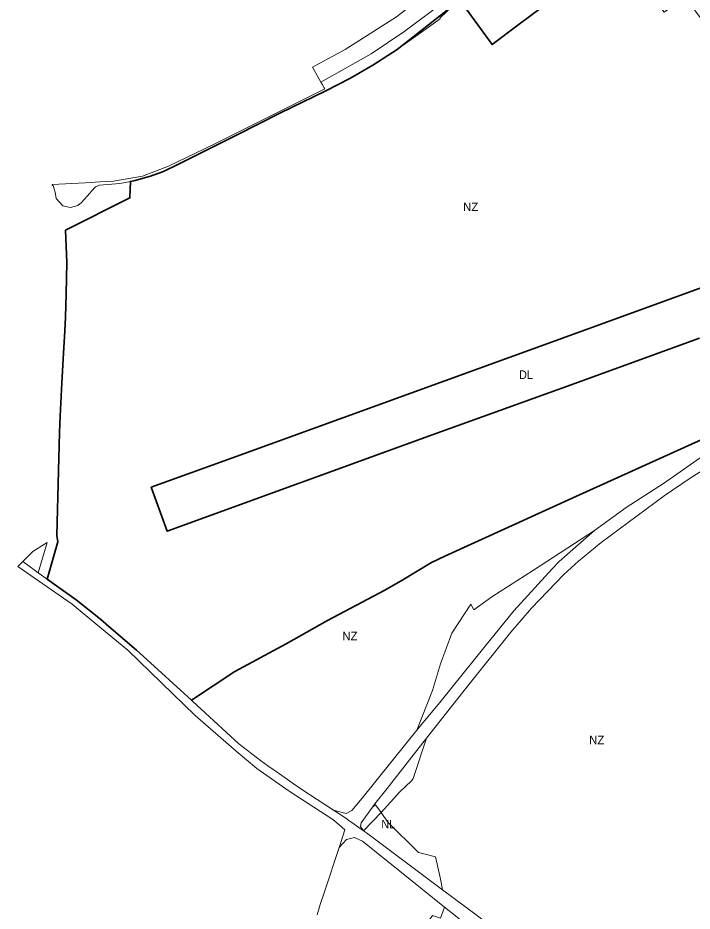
# Model space of a CAD drawing. Extents: x -650451 to -642268, y -1075216 to -1066610.
# Drawn here: x -649030 to -648077, y -1072960 to -1071698 of the extents above; entities that cross this region are included whole.
import ezdxf

# ---------------------------------------------------------------- set-up
doc = ezdxf.new("R2010")
doc.units = 0
doc.header["$LTSCALE"] = 4.8
for name, color, linetype, lineweight in [('24', 7, 'Continuous', 13), ('26', 7, 'Continuous', 13), ('46', 7, 'Continuous', 13), ('47', 7, 'Continuous', 13), ('51', 7, 'Continuous', 13), ('52', 7, 'Continuous', 35)]:
    doc.layers.add(name, color=color, linetype=linetype, lineweight=lineweight)
doc.layers.add('62', color=7, linetype='Continuous')

msp = doc.modelspace()

# ---------------------------------------------------------------- linework, layer by layer
at = {"layer": '24'}
for points in [[(-648601.41, -1071789.09), (-648530.22, -1071749.16), (-648483.98, -1071717.99), (-648375.65, -1071637.42), (-648213.7, -1071517.79), (-648103.894, -1071436.837), (-648077.53, -1071417.4)], [(-648405.21, -1071673.54), (-648413.73, -1071680.02), (-648433.26, -1071698.81), (-648432.68, -1071699.61), (-648493.41, -1071743.02), (-648527.91, -1071765.32), (-648560.72, -1071784.13), (-648594.19, -1071801.61), (-648596.12, -1071802.62), (-648659.6, -1071833.2), (-648720.72, -1071863.86), (-648762.02, -1071884.71), (-648775.38, -1071891.36), (-648802.47, -1071904.83), (-648823.66, -1071915.5), (-648843.54, -1071922.41), (-648845.81, -1071923.07), (-648863.86, -1071928.28), (-648870.458, -1071929.441)], [(-648980.94, -1071935.12), (-648981.03, -1071933.67), (-648934.55, -1071931.35), (-648920.18, -1071930.63), (-648913.21, -1071930.21), (-648894.43, -1071929.07), (-648853.28, -1071922.04), (-648816.85, -1071907.68), (-648753.3, -1071877.1), (-648595.8, -1071798.72), (-648596.71, -1071797.16), (-648599.8, -1071791.85), (-648601.41, -1071789.09)], [(-648870.458, -1071929.441), (-648885.56, -1071932.1), (-648914.45, -1071934.78), (-648919.79, -1071937.27), (-648925.64, -1071943.18), (-648928.11, -1071946.04), (-648939.51, -1071959.25), (-648944.69, -1071963.44), (-648955.25, -1071966.15), (-648966.01, -1071963.74), (-648975.65, -1071953.47), (-648976.85, -1071944.78), (-648979.85, -1071935.11), (-648980.94, -1071935.12)], [(-648575.61, -1072869.76), (-648573.33, -1072862.81), (-648567.38, -1072844.77), (-648575.7, -1072837.83), (-648584.52, -1072830.47), (-648646.38, -1072790.12), (-648691.75, -1072758.38), (-648721.1, -1072733.99), (-648779, -1072683.44), (-648874.07, -1072591.44), (-648919.59, -1072554), (-648952.86, -1072526.41), (-649029.59, -1072473.26), (-649027.68, -1072471.35), (-649023.5, -1072467.18), (-649022.49, -1072466.17)], [(-649022.49, -1072466.17), (-649004.72, -1072479.39), (-649000.851, -1072482.138), (-648988.248, -1072491.089)], [(-648988.248, -1072491.089), (-648947.05, -1072520.35), (-648912.98, -1072547.66), (-648861.81, -1072591.25), (-648852.52, -1072599.72), (-648784.38, -1072661.9), (-648782.37, -1072663.73), (-648770.52, -1072674.54), (-648717.29, -1072723.63), (-648686.91, -1072747.05), (-648676.16, -1072754.64), (-648659.98, -1072766.05), (-648641.94, -1072778.78), (-648628.21, -1072787.8), (-648564.86, -1072829.45)], [(-648564.86, -1072829.45), (-648561.69, -1072831.54), (-648554.22, -1072836.89), (-648541.102, -1072846.281)], [(-648426.547, -1072954.108), (-648490, -1072903.24), (-648525.61, -1072874.69), (-648542.73, -1072860.97), (-648554.05, -1072855.89), (-648565.42, -1072858.46), (-648575.61, -1072869.76)], [(-648541.102, -1072846.281), (-648536.73, -1072849.41), (-648429.37, -1072929.47)], [(-648429.37, -1072929.47), (-648332.62, -1073001.62), (-648318, -1073012.64), (-648261.902, -1073054.939), (-648260.27, -1073056.17), (-648252.64, -1073064.13), (-648251.027, -1073065.418)], [(-648269.78, -1073072.93), (-648339.58, -1073023.82), (-648411.09, -1072966.5), (-648426.547, -1072954.108)]]:
    msp.add_lwpolyline(points, dxfattribs=at)
at = {"layer": '26'}
msp.add_lwpolyline([(-648066.51, -1072150.6), (-648214.83, -1072204.38), (-648254.53, -1072218.77), (-648818.59, -1072423.31), (-648834.51, -1072379.39), (-648841.12, -1072361.18), (-648709.29, -1072313.38), (-648427.48, -1072211.19), (-648239.46, -1072143.02), (-648124.03, -1072101.16), (-648051.44, -1072074.84)], dxfattribs=at)
at = {"layer": '46'}
for points in [[(-648601.41, -1071789.09), (-648611.51, -1071771.2), (-648613.1, -1071768.02), (-648567.15, -1071743.16), (-648494.6, -1071696.95), (-648452.64, -1071663.99), (-648475.34, -1071636.18), (-648501.12, -1071605.06), (-648550.56, -1071644.12), (-648558.76, -1071650.94), (-648561.49, -1071648.91), (-648546.88, -1071620.72), (-648528.8, -1071582.1), (-648522.6, -1071564.73), (-648516.9, -1071548.64), (-648513.92, -1071540.24), (-648502, -1071500), (-648495.09, -1071476.72), (-648491.48, -1071454.4), (-648481.1, -1071426.24), (-648475.82, -1071407.52), (-648457.17, -1071347.52), (-648451.6, -1071329.62), (-648442.191, -1071305.453)], [(-648103.894, -1071436.837), (-648213.7, -1071517.79), (-648375.65, -1071637.42), (-648483.98, -1071717.99), (-648530.22, -1071749.16), (-648601.41, -1071789.09)], [(-648405.21, -1071673.54), (-648359.48, -1071736.12), (-648322.95, -1071708.86), (-648181.6, -1071603.39), (-648116.54, -1071690.46), (-648086.68, -1071669.2), (-648027.69, -1071748), (-647993.77, -1071766.7), (-647898.22, -1071694.24), (-647875.8, -1071654.22)], [(-648870.458, -1071929.441), (-648863.86, -1071928.28), (-648845.81, -1071923.07), (-648843.54, -1071922.41), (-648823.66, -1071915.5), (-648802.47, -1071904.83), (-648775.38, -1071891.36), (-648762.02, -1071884.71), (-648720.72, -1071863.86), (-648659.6, -1071833.2), (-648596.12, -1071802.62), (-648594.19, -1071801.61), (-648560.72, -1071784.13), (-648527.91, -1071765.32), (-648493.41, -1071743.02), (-648432.68, -1071699.61), (-648433.26, -1071698.81), (-648413.73, -1071680.02), (-648405.21, -1071673.54)], [(-648988.248, -1072491.089), (-648973.238, -1072438.27), (-648974.424, -1072429.462), (-648973.274, -1072385.724), (-648970.001, -1072260.788), (-648964.865, -1072171.684), (-648963.052, -1072140.301), (-648962.165, -1072120.949), (-648960.263, -1072043.893), (-648962.195, -1071998.309), (-648871.27, -1071952.643), (-648870.458, -1071929.441)], [(-648051.44, -1072074.84), (-648124.03, -1072101.16), (-648239.46, -1072143.02), (-648427.48, -1072211.19), (-648709.29, -1072313.38), (-648841.12, -1072361.18), (-648834.51, -1072379.39), (-648818.59, -1072423.31), (-648254.53, -1072218.77), (-648214.83, -1072204.38), (-648066.51, -1072150.6)], [(-648079.76, -1072348.46), (-648050.276, -1072330.025), (-647969.894, -1072276.479), (-647946.989, -1072260.256)], [(-648046.69, -1072306.3), (-648117.12, -1072356)], [(-648452.274, -1072715.637), (-648439.912, -1072699.826), (-648391.796, -1072639.344), (-648333.178, -1072565.837), (-648303.791, -1072531.792), (-648258.165, -1072484.283), (-648237.406, -1072465.811), (-648205.298, -1072439.308), (-648116.32, -1072373.44), (-648079.76, -1072348.46)], [(-648117.12, -1072356), (-648169.81, -1072390.035), (-648214.73, -1072422.41)], [(-648214.73, -1072422.41), (-648300.98, -1072478.1), (-648359.61, -1072515.85), (-648385.28, -1072534.41), (-648389.69, -1072526.36), (-648416.41, -1072567.43), (-648432.45, -1072610.56), (-648443.77, -1072648.02), (-648465.598, -1072704.228)], [(-648465.598, -1072704.228), (-648459.243, -1072696.417), (-648431.557, -1072662.77), (-648369.37, -1072585.645), (-648328.847, -1072535.816), (-648274.53, -1072476.196), (-648264.618, -1072466.244), (-648214.73, -1072422.41)], [(-648214.73, -1072422.41), (-648300.98, -1072478.1), (-648359.61, -1072515.85), (-648385.28, -1072534.41), (-648389.69, -1072526.36), (-648416.41, -1072567.43), (-648432.45, -1072610.56), (-648443.77, -1072648.02), (-648465.598, -1072704.228)], [(-649022.49, -1072466.17), (-649008.19, -1072451.9), (-648988.27, -1072439.04), (-649000.851, -1072482.138)], [(-649000.851, -1072482.138), (-649004.72, -1072479.39), (-649022.49, -1072466.17)], [(-648583.407, -1072817.256), (-648628.21, -1072787.8), (-648641.94, -1072778.78), (-648659.98, -1072766.05), (-648676.16, -1072754.64), (-648686.91, -1072747.05), (-648717.29, -1072723.63), (-648770.52, -1072674.54), (-648782.37, -1072663.73), (-648784.38, -1072661.9), (-648852.52, -1072599.72), (-648861.81, -1072591.25), (-648912.98, -1072547.66), (-648947.05, -1072520.35), (-648988.248, -1072491.089)], [(-648465.598, -1072704.228), (-648481.468, -1072723.736), (-648543.255, -1072800.016), (-648557.588, -1072817.727), (-648565.726, -1072822.048), (-648583.407, -1072817.256)], [(-648452.274, -1072715.637), (-648476.204, -1072746.1), (-648507.503, -1072786.605), (-648524.979, -1072808.383), (-648528.445, -1072813.109), (-648524.04, -1072809.71), (-648516.44, -1072820.39), (-648489.69, -1072791.37)], [(-648516.44, -1072820.39), (-648489.69, -1072791.37), (-648473.13, -1072775.58), (-648470.89, -1072772.42), (-648452.274, -1072715.637)], [(-648489.69, -1072791.37), (-648473.13, -1072775.58), (-648470.89, -1072772.42), (-648452.274, -1072715.637)], [(-648429.37, -1072929.47), (-648431.55, -1072919.35), (-648433.07, -1072912.27), (-648439.38, -1072882.94), (-648455.79, -1072879.03), (-648463.64, -1072876.79), (-648506.49, -1072834.41), (-648512.22, -1072826.34), (-648516.44, -1072820.39)], [(-648575.61, -1072869.76), (-648565.42, -1072858.46), (-648554.05, -1072855.89), (-648542.73, -1072860.97), (-648525.61, -1072874.69), (-648490, -1072903.24), (-648426.547, -1072954.108)], [(-648606.88, -1072964.78), (-648603.22, -1072953.65), (-648602.18, -1072950.48), (-648595.82, -1072931.13), (-648575.61, -1072869.76)], [(-648261.902, -1073054.939), (-648318, -1073012.64), (-648332.62, -1073001.62), (-648429.37, -1072929.47)], [(-648426.547, -1072954.108), (-648432.527, -1072969.463), (-648443.591, -1072965.983), (-648451.657, -1072977.25), (-648456.2, -1072989.149), (-648457.123, -1072993.118), (-648461.979, -1073045.585), (-648460.355, -1073048.753), (-648461.973, -1073052.688), (-648463.036, -1073057.011), (-648465.708, -1073085.876), (-648484.661, -1073162.812), (-648490.539, -1073212.35), (-648481.853, -1073287.675), (-648489.355, -1073326.567), (-648492.485, -1073357.358), (-648491.34, -1073364.805), (-648477.028, -1073398.055), (-648464.929, -1073407.031), (-648453.228, -1073408.349), (-648463.838, -1073440.559), (-648513.627, -1073589.927), (-648532.252, -1073645.567), (-648539.599, -1073654.802)]]:
    msp.add_lwpolyline(points, dxfattribs=at)
at = {"layer": '47'}
msp.add_line((-648541.102, -1072846.281), (-648516.44, -1072820.39), dxfattribs=at)
for points in [[(-648528.445, -1072813.109), (-648544.632, -1072835.177), (-648545.462, -1072840.329), (-648541.102, -1072846.281), (-648516.44, -1072820.39)], [(-648541.102, -1072846.281), (-648516.44, -1072820.39), (-648524.04, -1072809.71), (-648528.445, -1072813.109)], [(-648516.44, -1072820.39), (-648512.22, -1072826.34), (-648506.49, -1072834.41), (-648463.64, -1072876.79), (-648455.79, -1072879.03), (-648439.38, -1072882.94), (-648433.07, -1072912.27), (-648431.55, -1072919.35), (-648429.37, -1072929.47)], [(-648516.44, -1072820.39), (-648512.22, -1072826.34), (-648506.49, -1072834.41), (-648463.64, -1072876.79), (-648455.79, -1072879.03), (-648439.38, -1072882.94), (-648433.07, -1072912.27), (-648431.55, -1072919.35), (-648429.37, -1072929.47)], [(-648429.37, -1072929.47), (-648536.73, -1072849.41), (-648541.102, -1072846.281)], [(-648429.37, -1072929.47), (-648536.73, -1072849.41), (-648541.102, -1072846.281)]]:
    msp.add_lwpolyline(points, dxfattribs=at)
at = {"layer": '51'}
msp.add_lwpolyline([(-647875.8, -1071654.22), (-647898.22, -1071694.24), (-647993.77, -1071766.7), (-648027.69, -1071748), (-648086.68, -1071669.2), (-648116.54, -1071690.46), (-648181.6, -1071603.39), (-648322.95, -1071708.86), (-648359.48, -1071736.12), (-648405.21, -1071673.54)], dxfattribs=at)
at = {"layer": '52'}
for points in [[(-648181.6, -1071603.39), (-648322.95, -1071708.86), (-648359.48, -1071736.12), (-648405.21, -1071673.54), (-648493.41, -1071743.02), (-648527.91, -1071765.32), (-648560.72, -1071784.13), (-648594.19, -1071801.61), (-648659.6, -1071833.2), (-648720.72, -1071863.86), (-648762.02, -1071884.71), (-648775.38, -1071891.36), (-648802.47, -1071904.83), (-648823.66, -1071915.5), (-648843.54, -1071922.41), (-648845.81, -1071923.07), (-648863.86, -1071928.28), (-648870.458, -1071929.441), (-648871.27, -1071952.643), (-648962.195, -1071998.309), (-648960.263, -1072043.893), (-648961.355, -1072088.12), (-648962.165, -1072120.949), (-648963.052, -1072140.301), (-648964.865, -1072171.684), (-648967.285, -1072213.663), (-648970.001, -1072260.788), (-648970.605, -1072283.823), (-648972.025, -1072338.183), (-648974.424, -1072429.462), (-648973.238, -1072438.27), (-648988.248, -1072491.089), (-648975.188, -1072500.365), (-648947.05, -1072520.35), (-648912.98, -1072547.66), (-648901.24, -1072557.66), (-648861.81, -1072591.25), (-648852.52, -1072599.72), (-648784.38, -1072661.9), (-648723.01, -1072621.21), (-648650.64, -1072582.15), (-648591.99, -1072549.42), (-648510.94, -1072506.52), (-648485.61, -1072492.13), (-648445.32, -1072467.37), (-648426.28, -1072458.72), (-648240.94, -1072374.48), (-648043.43, -1072284.7)], [(-648066.51, -1072150.6), (-648254.53, -1072218.77), (-648442.55, -1072286.95), (-648818.59, -1072423.31), (-648841.12, -1072361.18), (-648709.29, -1072313.38), (-648239.46, -1072143.02), (-647863.42, -1072006.66)]]:
    msp.add_lwpolyline(points, dxfattribs=at)

# ---------------------------------------------------------------- texts
at = {"layer": '62'}
for p in [(-648400.432, -1071971.297), (-648571.053, -1072577.339), (-648222.307, -1072724.129)]:
    msp.add_text('NZ', height=12, dxfattribs=at).set_placement(p)
at = {"layer": '62', "width": 0.95}
for s, p in [('DL', (-648321.304, -1072208.283)), ('NL', (-648515.934, -1072842.958))]:
    msp.add_text(s, height=12, dxfattribs=at).set_placement(p)

doc.saveas('drawing.dxf')
